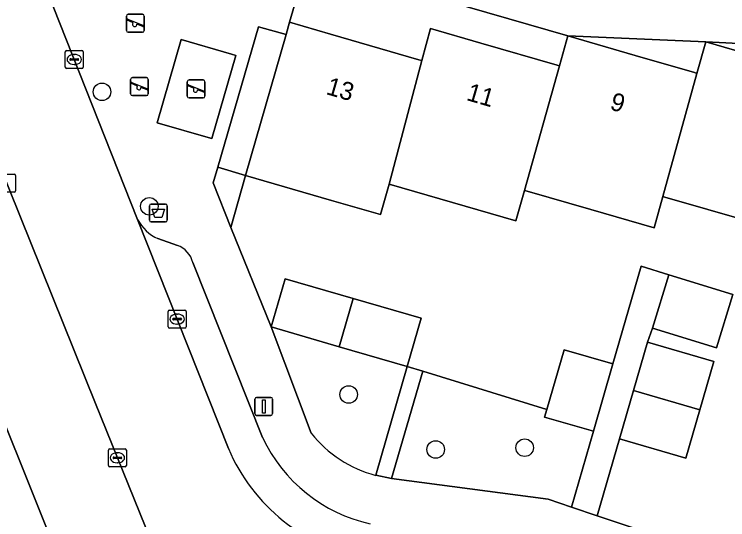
# Model space of a CAD drawing. Extents: x 159716 to 160783, y 383290 to 384031.
# Drawn here: x 160012.06 to 160051.81, y 383396.98 to 383425.11 of the extents above; entities that cross this region are included whole.
import ezdxf

# ---------------------------------------------------------------- set-up
doc = ezdxf.new("R2010")
doc.units = 0
for name, color, linetype in [('IMGEO_Afvalbak', 7, 'Continuous'), ('IMGEO_Boom', 7, 'Continuous'), ('IMGEO_Erf', 7, 'Continuous'), ('IMGEO_Groenvoorziening', 7, 'Continuous'), ('IMGEO_Kolk', 7, 'Continuous'), ('IMGEO_Lichtmast', 7, 'Continuous'), ('IMGEO_Pand', 7, 'Continuous'), ('IMGEO_Pand_nummerreeks', 7, 'Continuous'), ('IMGEO_Parkeervlak_open', 7, 'Continuous'), ('IMGEO_Rijbaan_lokaal_open', 7, 'Continuous'), ('IMGEO_Speelvoorziening', 7, 'Continuous'), ('IMGEO_Voetpad_open', 7, 'Continuous')]:
    doc.layers.add(name, color=color, linetype=linetype)

msp = doc.modelspace()

# ---------------------------------------------------------------- linework, layer by layer
at = {"layer": 'IMGEO_Afvalbak'}
for p, q in [((160019.592, 383413.649), (160019.592, 383414.449)), ((160019.592, 383414.449), (160019.592, 383413.649)), ((160019.692, 383414.549), (160020.482, 383414.549)), ((160020.482, 383414.549), (160019.692, 383414.549)), ((160020.582, 383414.449), (160020.582, 383413.649)), ((160020.582, 383413.649), (160020.582, 383414.449)), ((160020.482, 383413.549), (160019.692, 383413.549)), ((160019.692, 383413.549), (160020.482, 383413.549))]:
    msp.add_line(p, q, dxfattribs=at)
msp.add_lwpolyline([(160019.735, 383414.263), (160020.439, 383414.263), (160020.29, 383413.793), (160019.884, 383413.793), (160019.735, 383414.263)], dxfattribs=at)
for centre, start, end in [((160019.692, 383414.449), 90, 180), ((160019.692, 383414.449), 90, 180), ((160020.482, 383414.449), 0, 90), ((160020.482, 383414.449), 360, 90), ((160019.692, 383413.649), 180, 270), ((160019.692, 383413.649), 180, 270), ((160020.482, 383413.649), 270, 0), ((160020.482, 383413.649), 270, 0)]:
    msp.add_arc(centre, 0.1, start, end, dxfattribs=at)
at = {"layer": 'IMGEO_Boom'}
for centre in [(160016.947, 383420.795), (160019.585, 383414.422), (160030.695, 383403.946), (160035.544, 383400.884), (160040.5, 383400.984)]:
    msp.add_circle(centre, 0.489, dxfattribs=at)
at = {"layer": 'IMGEO_Erf'}
for points in [[(160028.398, 383428.106), (160027.404, 383424.663), (160029.685, 383424.002), (160034.603, 383422.578), (160034.771, 383422.529), (160035.245, 383424.326), (160038.061, 383423.51), (160042.307, 383422.281), (160042.441, 383422.242), (160042.91, 383423.903)], [(160050.589, 383423.578), (160042.91, 383423.903), (160046.655, 383422.819), (160049.966, 383421.86), (160050.101, 383421.821)], [(160058.335, 383423.186), (160050.589, 383423.578), (160056.413, 383421.892), (160057.713, 383421.516), (160057.84, 383421.479)]]:
    msp.add_lwpolyline(points, close=True, dxfattribs=at)
msp.add_lwpolyline([(160053.1, 383413.548), (160048.31, 383414.935), (160048.2, 383414.967), (160047.714, 383413.217), (160044.18, 383414.24), (160040.646, 383415.264), (160040.486, 383415.31), (160040.008, 383413.616), (160032.957, 383415.657), (160032.467, 383413.963), (160029.74, 383414.753), (160024.937, 383416.143), (160024.122, 383413.249), (160026.373, 383407.704), (160027.152, 383410.392), (160030.945, 383409.294), (160034.734, 383408.197), (160033.955, 383405.509), (160034.816, 383405.245), (160041.735, 383403.12), (160042.695, 383406.436), (160045.414, 383405.649), (160046.989, 383411.09), (160048.536, 383410.614), (160052.099, 383409.518), (160051.183, 383406.541), (160047.62, 383407.637), (160047.346, 383406.861), (160051.046, 383405.79), (160050.267, 383403.101), (160049.486, 383400.403), (160045.786, 383401.474), (160044.548, 383397.2), (160052.814, 383394.42)], dxfattribs=at)
at = {"layer": 'IMGEO_Groenvoorziening'}
for points in [[(160027.208, 383423.985), (160025.663, 383424.419), (160023.397, 383416.592), (160024.937, 383416.143)], [(160043.108, 383397.684), (160044.33, 383401.904), (160041.611, 383402.691), (160041.735, 383403.12), (160034.816, 383405.245), (160033.088, 383399.276), (160041.813, 383398.119)]]:
    msp.add_lwpolyline(points, close=True, dxfattribs=at)
msp.add_lwpolyline([(160032.2, 383399.447), (160033.955, 383405.509), (160030.159, 383406.608), (160026.373, 383407.704), (160028.607, 383401.789)], dxfattribs=at)
msp.add_arc((160033.924, 383406.019), 6.795, 218.506, 255.2995, dxfattribs=at)
at = {"layer": 'IMGEO_Kolk'}
for p, q in [((160014.902, 383422.168), (160014.902, 383423.02)), ((160014.977, 383423.094), (160015.829, 383423.094)), ((160015.39, 383422.874), (160015.415, 383422.874)), ((160015.903, 383423.02), (160015.903, 383422.168)), ((160015.161, 383422.588), (160015.161, 383422.6)), ((160015.599, 383422.551), (160015.201, 383422.551)), ((160015.204, 383422.637), (160015.602, 383422.637)), ((160015.645, 383422.6), (160015.645, 383422.588)), ((160015.829, 383422.094), (160014.977, 383422.094)), ((160015.413, 383422.314), (160015.388, 383422.314)), ((160011.207, 383416.212), (160012.059, 383416.212)), ((160012.133, 383416.138), (160012.133, 383415.286)), ((160012.059, 383415.212), (160011.207, 383415.212)), ((160020.635, 383407.719), (160020.635, 383408.571)), ((160020.71, 383408.645), (160021.562, 383408.645)), ((160021.636, 383408.571), (160021.636, 383407.719)), ((160020.894, 383408.139), (160020.894, 383408.151)), ((160021.332, 383408.102), (160020.934, 383408.102)), ((160020.937, 383408.188), (160021.335, 383408.188)), ((160021.123, 383408.425), (160021.148, 383408.425)), ((160021.378, 383408.151), (160021.378, 383408.139)), ((160021.146, 383407.865), (160021.121, 383407.865)), ((160021.562, 383407.645), (160020.71, 383407.645)), ((160017.304, 383399.998), (160017.304, 383400.85)), ((160017.379, 383400.924), (160018.231, 383400.924)), ((160017.792, 383400.704), (160017.817, 383400.704)), ((160018.305, 383400.85), (160018.305, 383399.998)), ((160017.563, 383400.418), (160017.563, 383400.43)), ((160018.001, 383400.381), (160017.603, 383400.381)), ((160017.606, 383400.467), (160018.004, 383400.467)), ((160017.815, 383400.144), (160017.79, 383400.144)), ((160018.047, 383400.43), (160018.047, 383400.418)), ((160018.231, 383399.924), (160017.379, 383399.924))]:
    msp.add_line(p, q, dxfattribs=at)
for points in [[(160014.902, 383422.168), (160014.902, 383423.02)], [(160014.977, 383423.094), (160015.829, 383423.094)], [(160015.903, 383423.02), (160015.903, 383422.168)], [(160015.829, 383422.094), (160014.977, 383422.094)], [(160011.207, 383416.212), (160012.059, 383416.212)], [(160012.133, 383416.138), (160012.133, 383415.286)], [(160012.059, 383415.212), (160011.207, 383415.212)], [(160020.635, 383407.719), (160020.635, 383408.571)], [(160020.71, 383408.645), (160021.562, 383408.645)], [(160021.636, 383408.571), (160021.636, 383407.719)], [(160021.562, 383407.645), (160020.71, 383407.645)], [(160017.304, 383399.998), (160017.304, 383400.85)], [(160017.379, 383400.924), (160018.231, 383400.924)], [(160018.305, 383400.85), (160018.305, 383399.998)], [(160018.231, 383399.924), (160017.379, 383399.924)]]:
    msp.add_lwpolyline(points, dxfattribs=at)
for centre, radius, start, end in [((160014.979, 383423.018), 0.0765, 91.552, 178.448), ((160014.979, 383423.018), 0.0765, 91.552, 178.448), ((160015.827, 383423.018), 0.0765, 1.552, 88.448), ((160015.827, 383423.018), 0.0765, 1.552, 88.448), ((160015.201, 383422.597), 0.0403, 85.8775, 175.7526), ((160015.198, 383422.587), 0.0366, 178.938, 274.7102), ((160015.602, 383422.594), 0.043, 264.8664, 352.4533), ((160015.606, 383422.599), 0.0386, 1.7309, 96.639), ((160014.979, 383422.17), 0.0765, 181.552, 268.448), ((160014.979, 383422.17), 0.0765, 181.552, 268.448), ((160015.827, 383422.17), 0.0765, 271.552, 358.448), ((160015.827, 383422.17), 0.0765, 271.552, 358.448), ((160012.057, 383416.136), 0.0765, 1.552, 88.448), ((160012.057, 383416.136), 0.0765, 1.552, 88.448), ((160012.057, 383415.288), 0.0765, 271.552, 358.448), ((160012.057, 383415.288), 0.0765, 271.552, 358.448), ((160020.712, 383408.569), 0.0765, 91.552, 178.448), ((160020.712, 383408.569), 0.0765, 91.552, 178.448), ((160021.56, 383408.569), 0.0765, 1.552, 88.448), ((160021.56, 383408.569), 0.0765, 1.552, 88.448), ((160020.934, 383408.148), 0.0403, 85.8775, 175.7526), ((160020.931, 383408.138), 0.0366, 178.938, 274.7102), ((160021.335, 383408.145), 0.043, 264.8664, 352.4533), ((160021.339, 383408.15), 0.0386, 1.7309, 96.639), ((160020.712, 383407.721), 0.0765, 181.552, 268.448), ((160020.712, 383407.721), 0.0765, 181.552, 268.448), ((160021.56, 383407.721), 0.0765, 271.552, 358.448), ((160021.56, 383407.721), 0.0765, 271.552, 358.448), ((160017.381, 383400.848), 0.0765, 91.552, 178.448), ((160017.381, 383400.848), 0.0765, 91.552, 178.448), ((160018.229, 383400.848), 0.0765, 1.552, 88.448), ((160018.229, 383400.848), 0.0765, 1.552, 88.448), ((160017.603, 383400.427), 0.0403, 85.8775, 175.7526), ((160017.6, 383400.417), 0.0366, 178.938, 274.7102), ((160018.004, 383400.424), 0.043, 264.8664, 352.4533), ((160018.008, 383400.429), 0.0386, 1.7309, 96.639), ((160017.381, 383400), 0.0765, 181.552, 268.448), ((160017.381, 383400), 0.0765, 181.552, 268.448), ((160018.229, 383400), 0.0765, 271.552, 358.448), ((160018.229, 383400), 0.0765, 271.552, 358.448)]:
    msp.add_arc(centre, radius, start, end, dxfattribs=at)
for centre, major_axis, ratio, start_param, end_param in [((160015.389, 383422.594), (-0.387, 0.002), 0.722429, 4.712389, 7.853982), ((160015.414, 383422.594), (-0.39, 0.002), 0.717154, 1.570796, 4.712389), ((160021.122, 383408.145), (-0.387, 0.002), 0.722429, 4.712389, 7.853982), ((160021.147, 383408.145), (-0.39, 0.002), 0.717154, 1.570796, 4.712389), ((160017.791, 383400.424), (-0.387, 0.002), 0.722429, 4.712389, 7.853982), ((160017.816, 383400.424), (-0.39, 0.002), 0.717154, 1.570796, 4.712389)]:
    msp.add_ellipse(centre, major_axis=major_axis, ratio=ratio, start_param=start_param, end_param=end_param, dxfattribs=at)
at = {"layer": 'IMGEO_Lichtmast'}
for p, q in [((160025.565, 383403.781), (160026.355, 383403.781)), ((160026.355, 383403.781), (160025.565, 383403.781)), ((160025.465, 383402.881), (160025.465, 383403.681)), ((160025.465, 383403.681), (160025.465, 383402.881)), ((160026.455, 383403.681), (160026.455, 383402.881)), ((160026.455, 383402.881), (160026.455, 383403.681)), ((160026.355, 383402.781), (160025.565, 383402.781)), ((160025.565, 383402.781), (160026.355, 383402.781))]:
    msp.add_line(p, q, dxfattribs=at)
msp.add_lwpolyline([(160025.885, 383403.656), (160026.035, 383403.656), (160026.035, 383402.906), (160025.885, 383402.906), (160025.885, 383403.656)], dxfattribs=at)
for centre, start, end in [((160025.565, 383403.681), 90, 180), ((160025.565, 383403.681), 90, 180), ((160026.355, 383403.681), 0, 90), ((160026.355, 383403.681), 360, 90), ((160025.565, 383402.881), 180, 270), ((160025.565, 383402.881), 180, 270), ((160026.355, 383402.881), 270, 0), ((160026.355, 383402.881), 270, 0)]:
    msp.add_arc(centre, 0.1, start, end, dxfattribs=at)
at = {"layer": 'IMGEO_Pand'}
for points in [[(160034.771, 383422.529), (160034.603, 383422.578), (160029.685, 383424.002), (160027.404, 383424.663), (160027.208, 383423.985), (160024.937, 383416.143), (160029.74, 383414.753), (160032.467, 383413.963), (160032.957, 383415.657)], [(160042.441, 383422.242), (160042.307, 383422.281), (160038.061, 383423.51), (160035.245, 383424.326), (160034.771, 383422.529), (160032.957, 383415.657), (160040.008, 383413.616), (160040.486, 383415.31)], [(160050.101, 383421.821), (160049.966, 383421.86), (160046.655, 383422.819), (160042.91, 383423.903), (160042.441, 383422.242), (160040.486, 383415.31), (160040.646, 383415.264), (160044.18, 383414.24), (160047.714, 383413.217), (160048.2, 383414.967)], [(160057.84, 383421.479), (160057.713, 383421.516), (160056.413, 383421.892), (160050.589, 383423.578), (160050.101, 383421.821), (160048.2, 383414.967), (160048.31, 383414.935), (160053.1, 383413.548), (160055.35, 383412.897), (160055.843, 383414.597)], [(160051.183, 383406.541), (160052.099, 383409.518), (160048.536, 383410.614), (160047.62, 383407.637)], [(160030.159, 383406.608), (160030.945, 383409.294), (160027.152, 383410.392), (160026.373, 383407.704)], [(160030.159, 383406.608), (160033.955, 383405.509), (160034.734, 383408.197), (160030.945, 383409.294)], [(160046.567, 383404.171), (160050.267, 383403.101), (160051.046, 383405.79), (160047.346, 383406.861)], [(160041.735, 383403.12), (160041.611, 383402.691), (160044.33, 383401.904), (160045.414, 383405.649), (160042.695, 383406.436)], [(160046.567, 383404.171), (160045.786, 383401.474), (160049.486, 383400.403), (160050.267, 383403.101)]]:
    msp.add_lwpolyline(points, close=True, dxfattribs=at)
at = {"layer": 'IMGEO_Parkeervlak_open'}
for points in [[(160010.124, 383414.551), (160007.087, 383413.335), (160015.132, 383393.329), (160016.239, 383391.585), (160016.912, 383390.595), (160019.641, 383393.313), (160020.572, 383393.598), (160016.582, 383403.447), (160011.17, 383416.862)], [(160018.935, 383413.689), (160023.993, 383400.94)], [(160021.153, 383412.241), (160020.062, 383412.623)], [(160025.898, 383401.546), (160022.003, 383411.288)]]:
    msp.add_lwpolyline(points, dxfattribs=at)
for centre, radius, start, end in [((160021.003, 383414.746), 2.323, 207.0838, 246.1029), ((160020.724, 383411.003), 1.31, 12.5682, 70.8926), ((160033.754, 383405.228), 8.676, 205.1112, 257.6415), ((160033.452, 383404.956), 10.276, 203.0028, 259.8259)]:
    msp.add_arc(centre, radius, start, end, dxfattribs=at)
at = {"layer": 'IMGEO_Rijbaan_lokaal_open'}
for points in [[(160023.993, 383400.94), (160018.935, 383413.689), (160014.232, 383425.543)], [(160011.17, 383416.862), (160016.582, 383403.447), (160020.572, 383393.598), (160020.994, 383393.3), (160024.693, 383390.692), (160024.926, 383390.442)]]:
    msp.add_lwpolyline(points, dxfattribs=at)
msp.add_arc((160033.452, 383404.956), 10.276, 203.0028, 259.8259, dxfattribs=at)
at = {"layer": 'IMGEO_Speelvoorziening'}
for p, q in [((160018.309, 383424.21), (160018.309, 383425.01)), ((160018.309, 383425.01), (160018.309, 383424.21)), ((160018.378, 383424.835), (160019.254, 383424.482)), ((160018.409, 383425.11), (160019.199, 383425.11)), ((160019.199, 383425.11), (160018.409, 383425.11)), ((160019.299, 383425.01), (160019.299, 383424.21)), ((160019.299, 383424.21), (160019.299, 383425.01)), ((160018.692, 383424.638), (160018.353, 383424.775)), ((160019.23, 383424.422), (160018.89, 383424.559)), ((160019.199, 383424.11), (160018.409, 383424.11)), ((160018.409, 383424.11), (160019.199, 383424.11)), ((160018.539, 383420.687), (160018.539, 383421.487)), ((160018.539, 383421.487), (160018.539, 383420.687)), ((160018.922, 383421.115), (160018.583, 383421.252)), ((160018.608, 383421.312), (160019.484, 383420.959)), ((160018.639, 383421.587), (160019.429, 383421.587)), ((160019.429, 383421.587), (160018.639, 383421.587)), ((160019.529, 383421.487), (160019.529, 383420.687)), ((160019.529, 383420.687), (160019.529, 383421.487)), ((160021.696, 383420.554), (160021.696, 383421.354)), ((160021.696, 383421.354), (160021.696, 383420.554)), ((160021.796, 383421.454), (160022.586, 383421.454)), ((160022.586, 383421.454), (160021.796, 383421.454)), ((160022.686, 383421.354), (160022.686, 383420.554)), ((160022.686, 383420.554), (160022.686, 383421.354)), ((160019.46, 383420.899), (160019.12, 383421.036)), ((160022.079, 383420.982), (160021.74, 383421.119)), ((160021.765, 383421.179), (160022.641, 383420.826)), ((160022.617, 383420.766), (160022.277, 383420.903)), ((160019.429, 383420.587), (160018.639, 383420.587)), ((160018.639, 383420.587), (160019.429, 383420.587)), ((160022.586, 383420.454), (160021.796, 383420.454)), ((160021.796, 383420.454), (160022.586, 383420.454))]:
    msp.add_line(p, q, dxfattribs=at)
for centre, radius, start, end in [((160018.409, 383425.01), 0.1, 90, 180), ((160018.409, 383425.01), 0.1, 90, 180), ((160018.366, 383424.805), 0.0327, 68.078, 248.078), ((160019.199, 383425.01), 0.1, 0, 90), ((160019.199, 383425.01), 0.1, 360, 90), ((160018.771, 383424.548), 0.12, 130.9928, 5.1632), ((160019.242, 383424.452), 0.0327, 248.078, 68.078), ((160018.409, 383424.21), 0.1, 180, 270), ((160018.409, 383424.21), 0.1, 180, 270), ((160019.199, 383424.21), 0.1, 270, 0), ((160019.199, 383424.21), 0.1, 270, 0), ((160018.639, 383421.487), 0.1, 90, 180), ((160018.639, 383421.487), 0.1, 90, 180), ((160018.596, 383421.282), 0.0327, 68.078, 248.078), ((160019.429, 383421.487), 0.1, 0, 90), ((160019.429, 383421.487), 0.1, 360, 90), ((160021.796, 383421.354), 0.1, 90, 180), ((160021.796, 383421.354), 0.1, 90, 180), ((160022.586, 383421.354), 0.1, 0, 90), ((160022.586, 383421.354), 0.1, 360, 90), ((160019.001, 383421.025), 0.12, 130.9928, 5.1632), ((160019.472, 383420.929), 0.0327, 248.078, 68.078), ((160021.753, 383421.149), 0.0327, 68.078, 248.078), ((160022.158, 383420.892), 0.12, 130.9928, 5.1632), ((160022.629, 383420.796), 0.0327, 248.078, 68.078), ((160018.639, 383420.687), 0.1, 180, 270), ((160018.639, 383420.687), 0.1, 180, 270), ((160019.429, 383420.687), 0.1, 270, 0), ((160019.429, 383420.687), 0.1, 270, 0), ((160021.796, 383420.554), 0.1, 180, 270), ((160021.796, 383420.554), 0.1, 180, 270), ((160022.586, 383420.554), 0.1, 270, 0), ((160022.586, 383420.554), 0.1, 270, 0)]:
    msp.add_arc(centre, radius, start, end, dxfattribs=at)
at = {"layer": 'IMGEO_Voetpad_open'}
for points in [[(160028.607, 383401.789), (160026.373, 383407.704), (160024.122, 383413.249), (160023.149, 383415.735), (160023.397, 383416.592), (160025.663, 383424.419), (160027.208, 383423.985), (160027.404, 383424.663), (160028.398, 383428.106), (160042.91, 383423.903), (160050.589, 383423.578), (160058.335, 383423.186), (160065.601, 383421.083), (160068.099, 383420.349), (160070.627, 383417.38), (160072.664, 383416.709), (160073.789, 383417.331)], [(160014.232, 383425.543), (160018.935, 383413.689)], [(160024.926, 383390.442), (160024.693, 383390.692), (160024.405, 383390.284), (160020.706, 383392.892), (160020.994, 383393.3), (160020.572, 383393.598), (160019.641, 383393.313), (160016.912, 383390.595), (160016.239, 383391.585), (160015.132, 383393.329), (160007.087, 383413.335), (160010.124, 383414.551)], [(160020.062, 383412.623), (160021.153, 383412.241)], [(160022.003, 383411.288), (160025.898, 383401.546)], [(160059.374, 383392.494), (160052.814, 383394.42), (160044.548, 383397.2), (160043.108, 383397.684), (160041.813, 383398.119), (160033.088, 383399.276), (160032.2, 383399.447)]]:
    msp.add_lwpolyline(points, dxfattribs=at)
for points in [[(160024.17, 383422.893), (160021.365, 383423.705), (160020.025, 383419.075), (160022.856, 383418.256), (160023.07, 383418.194), (160024.41, 383422.824)], [(160024.17, 383422.893), (160024.41, 383422.824), (160023.07, 383418.194), (160022.856, 383418.256), (160020.025, 383419.075), (160021.365, 383423.705)], [(160024.937, 383416.143), (160023.397, 383416.592), (160023.149, 383415.735), (160024.122, 383413.249)], [(160047.62, 383407.637), (160048.536, 383410.614), (160046.989, 383411.09), (160045.414, 383405.649), (160044.33, 383401.904), (160043.108, 383397.684), (160044.548, 383397.2), (160045.786, 383401.474), (160046.567, 383404.171), (160047.346, 383406.861)], [(160033.088, 383399.276), (160034.816, 383405.245), (160033.955, 383405.509), (160032.2, 383399.447)]]:
    msp.add_lwpolyline(points, close=True, dxfattribs=at)
for centre, radius, start, end in [((160021.003, 383414.746), 2.323, 207.0838, 246.1029), ((160020.724, 383411.003), 1.31, 12.5682, 70.8926), ((160033.924, 383406.019), 6.795, 218.506, 255.2995), ((160033.754, 383405.228), 8.676, 205.1112, 257.6415)]:
    msp.add_arc(centre, radius, start, end, dxfattribs=at)

# ---------------------------------------------------------------- texts
at = {"layer": 'IMGEO_Pand_nummerreeks'}
for s, rotation, p in [('13', 343.8483, (160029.384, 383420.675)), ('11', 343.854, (160037.205, 383420.343)), ('9', 343.8483, (160045.2, 383419.825))]:
    msp.add_text(s, height=1, rotation=rotation, dxfattribs=at).set_placement(p)

doc.saveas('drawing.dxf')
